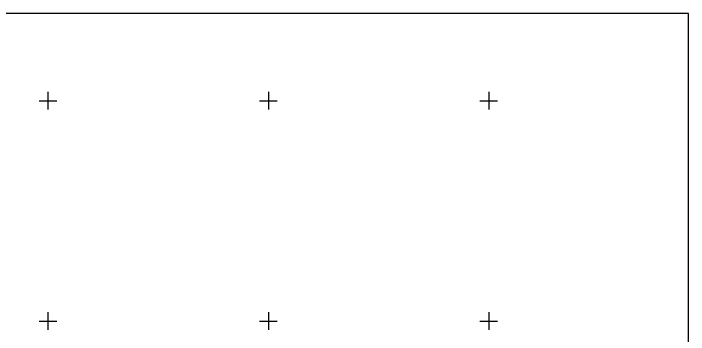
# Model space of a CAD drawing. Extents: x 528816 to 533196, y 6574767 to 6575847.
# Drawn here: x 533042.2 to 533195.3, y 6575196.9 to 6575269.8 of the extents above; entities that cross this region are included whole.
import ezdxf

# ---------------------------------------------------------------- set-up
doc = ezdxf.new("R2010")
doc.units = 0
doc.layers.add('VORK', color=7, linetype='Continuous')
doc.layers.add('VORMISTUS', color=7, linetype='Continuous')

msp = doc.modelspace()

# ---------------------------------------------------------------- linework, layer by layer
at = {"layer": 'VORK'}
for p, q in [((533050, 6575252), (533050, 6575248)), ((533100, 6575252), (533100, 6575248)), ((533150, 6575252), (533150, 6575248)), ((533048, 6575250), (533052, 6575250)), ((533098, 6575250), (533102, 6575250)), ((533148, 6575250), (533152, 6575250)), ((533050, 6575202), (533050, 6575198)), ((533100, 6575202), (533100, 6575198)), ((533150, 6575202), (533150, 6575198)), ((533048, 6575200), (533052, 6575200)), ((533098, 6575200), (533102, 6575200)), ((533148, 6575200), (533152, 6575200))]:
    msp.add_line(p, q, dxfattribs=at)
at = {"layer": 'VORMISTUS'}
msp.add_lwpolyline([(533195.3, 6575269.79), (530714.07, 6575269.79), (530714.07, 6574767.12), (533195.3, 6574767.12)], close=True, dxfattribs=at)

doc.saveas('drawing.dxf')
